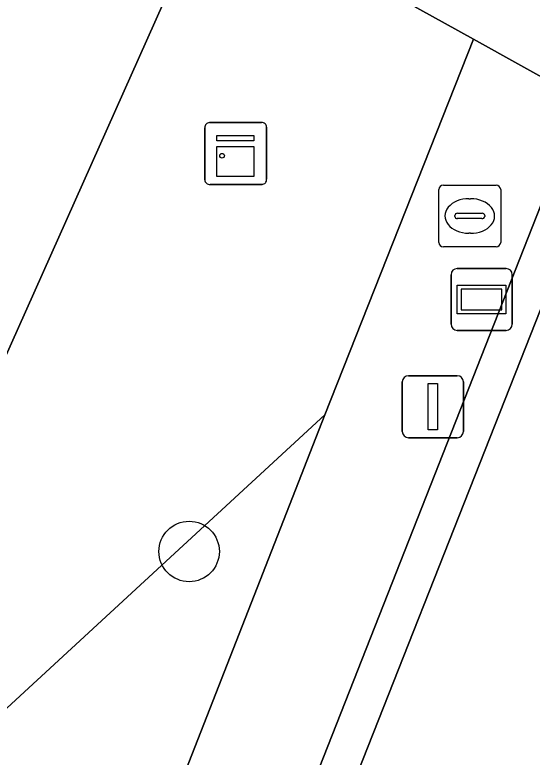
# Model space of a CAD drawing. Extents: x 161087 to 161926, y 382572 to 383873.
# Drawn here: x 161748.86 to 161757.22, y 383020.06 to 383032.06 of the extents above; entities that cross this region are included whole.
import ezdxf

# ---------------------------------------------------------------- set-up
doc = ezdxf.new("R2010")
doc.units = 0
for name, color, linetype in [('IMGEO_Boom', 7, 'Continuous'), ('IMGEO_Groenvoorziening', 7, 'Continuous'), ('IMGEO_Informatiebord', 7, 'Continuous'), ('IMGEO_Kast', 7, 'Continuous'), ('IMGEO_Lichtmast', 7, 'Continuous'), ('IMGEO_Muur', 7, 'Continuous'), ('IMGEO_Rioolput', 7, 'Continuous'), ('IMGEO_Voetpad_open', 7, 'Continuous')]:
    doc.layers.add(name, color=color, linetype=linetype)

msp = doc.modelspace()

# ---------------------------------------------------------------- linework, layer by layer
at = {"layer": 'IMGEO_Boom'}
msp.add_circle((161751.675, 383023.383), 0.489, dxfattribs=at)
at = {"layer": 'IMGEO_Groenvoorziening'}
for points in [[(161764.784, 383024.938), (161761.545, 383027.521), (161758.426, 383029.994), (161740.45, 382984.512), (161731.348, 382964.654), (161727.347, 382959.466), (161726.694, 382957.106), (161693.352, 382924.798), (161684.407, 382919.024), (161684.56, 382918.709), (161702.106, 382924.334), (161705.33, 382926.507), (161708.818, 382929.281), (161712.224, 382935.704), (161730.015, 382950.57), (161736.475, 382957.843), (161744.027, 382973.55), (161757.459, 383006.424)], [(161730.52, 382977.756), (161736.46, 382981.759), (161739.215, 382988.479), (161746.557, 383006.929), (161753.87, 383025.593), (161747.477, 383019.703), (161745.252, 383014.216), (161742.9, 383008.325)]]:
    msp.add_lwpolyline(points, close=True, dxfattribs=at)
at = {"layer": 'IMGEO_Informatiebord'}
for p, q in [((161756.012, 383027.956), (161756.802, 383027.956)), ((161756.802, 383027.956), (161756.012, 383027.956)), ((161755.912, 383027.056), (161755.912, 383027.856)), ((161755.912, 383027.856), (161755.912, 383027.056)), ((161756.902, 383027.856), (161756.902, 383027.056)), ((161756.902, 383027.056), (161756.902, 383027.856)), ((161756.802, 383026.956), (161756.012, 383026.956)), ((161756.012, 383026.956), (161756.802, 383026.956))]:
    msp.add_line(p, q, dxfattribs=at)
for points in [[(161756.013, 383027.688), (161756.801, 383027.688), (161756.801, 383027.224), (161756.013, 383027.224), (161756.013, 383027.688)], [(161756.078, 383027.623), (161756.078, 383027.289), (161756.736, 383027.289), (161756.736, 383027.623), (161756.078, 383027.623)]]:
    msp.add_lwpolyline(points, dxfattribs=at)
for centre, start, end in [((161756.012, 383027.856), 90, 180), ((161756.012, 383027.856), 90, 180), ((161756.802, 383027.856), 0, 90), ((161756.802, 383027.856), 360, 90), ((161756.012, 383027.056), 180, 270), ((161756.012, 383027.056), 180, 270), ((161756.802, 383027.056), 270, 0), ((161756.802, 383027.056), 270, 0)]:
    msp.add_arc(centre, 0.1, start, end, dxfattribs=at)
at = {"layer": 'IMGEO_Kast'}
for p, q in [((161751.929, 383029.39), (161751.929, 383030.231)), ((161751.929, 383030.231), (161751.929, 383029.39)), ((161752.004, 383030.315), (161752.845, 383030.315)), ((161752.845, 383030.315), (161752.004, 383030.315)), ((161752.929, 383030.24), (161752.929, 383029.399)), ((161752.929, 383029.399), (161752.929, 383030.24)), ((161752.854, 383029.315), (161752.013, 383029.315)), ((161752.013, 383029.315), (161752.854, 383029.315))]:
    msp.add_line(p, q, dxfattribs=at)
for points in [[(161752.124, 383030.105), (161752.724, 383030.105), (161752.724, 383030.02), (161752.124, 383030.02), (161752.124, 383030.105)], [(161752.124, 383029.93), (161752.724, 383029.93), (161752.724, 383029.441), (161752.124, 383029.441), (161752.124, 383029.93)]]:
    msp.add_lwpolyline(points, dxfattribs=at)
msp.add_circle((161752.208, 383029.779), 0.0377, dxfattribs=at)
for centre, start, end in [((161752.007, 383030.237), 92.4484, 184.2845), ((161752.007, 383030.237), 92.4484, 184.2845), ((161752.851, 383030.237), 2.4484, 94.2845), ((161752.851, 383030.237), 2.4484, 94.2845), ((161752.007, 383029.393), 182.4484, 274.2845), ((161752.007, 383029.393), 182.4484, 274.2845), ((161752.851, 383029.393), 272.4484, 4.2845), ((161752.851, 383029.393), 272.4484, 4.2845)]:
    msp.add_arc(centre, 0.0779, start, end, dxfattribs=at)
at = {"layer": 'IMGEO_Lichtmast'}
for p, q in [((161755.223, 383026.222), (161756.013, 383026.222)), ((161756.013, 383026.222), (161755.223, 383026.222)), ((161755.123, 383025.322), (161755.123, 383026.122)), ((161755.123, 383026.122), (161755.123, 383025.322)), ((161756.113, 383026.122), (161756.113, 383025.322)), ((161756.113, 383025.322), (161756.113, 383026.122)), ((161756.013, 383025.222), (161755.223, 383025.222)), ((161755.223, 383025.222), (161756.013, 383025.222))]:
    msp.add_line(p, q, dxfattribs=at)
msp.add_lwpolyline([(161755.543, 383026.097), (161755.693, 383026.097), (161755.693, 383025.347), (161755.543, 383025.347), (161755.543, 383026.097)], dxfattribs=at)
for centre, start, end in [((161755.223, 383026.122), 90, 180), ((161755.223, 383026.122), 90, 180), ((161756.013, 383026.122), 0, 90), ((161756.013, 383026.122), 360, 90), ((161755.223, 383025.322), 180, 270), ((161755.223, 383025.322), 180, 270), ((161756.013, 383025.322), 270, 0), ((161756.013, 383025.322), 270, 0)]:
    msp.add_arc(centre, 0.1, start, end, dxfattribs=at)
at = {"layer": 'IMGEO_Muur'}
msp.add_lwpolyline([(161740.681, 382986.664), (161739.867, 382984.771), (161730.734, 382964.893), (161726.799, 382959.834), (161726.106, 382957.452), (161692.853, 382925.234), (161684.124, 382919.605), (161684.007, 382919.846), (161683.751, 382919.765), (161684.3, 382918.626), (161684.56, 382918.709), (161684.407, 382919.024), (161693.352, 382924.798), (161726.694, 382957.106), (161727.347, 382959.466), (161731.348, 382964.654), (161740.45, 382984.512), (161758.426, 383029.994), (161757.921, 383030.385)], close=True, dxfattribs=at)
at = {"layer": 'IMGEO_Rioolput'}
for p, q in [((161755.789, 383029.305), (161756.641, 383029.305)), ((161755.714, 383028.379), (161755.714, 383029.231)), ((161756.715, 383029.231), (161756.715, 383028.379)), ((161756.202, 383029.085), (161756.227, 383029.085)), ((161755.973, 383028.799), (161755.973, 383028.811)), ((161756.016, 383028.848), (161756.414, 383028.848)), ((161756.457, 383028.811), (161756.457, 383028.799)), ((161756.411, 383028.762), (161756.013, 383028.762)), ((161756.225, 383028.525), (161756.2, 383028.525)), ((161756.641, 383028.305), (161755.789, 383028.305))]:
    msp.add_line(p, q, dxfattribs=at)
for points in [[(161755.789, 383029.305), (161756.641, 383029.305)], [(161755.714, 383028.379), (161755.714, 383029.231)], [(161756.715, 383029.231), (161756.715, 383028.379)], [(161756.641, 383028.305), (161755.789, 383028.305)]]:
    msp.add_lwpolyline(points, dxfattribs=at)
for centre, radius, start, end in [((161755.791, 383029.229), 0.0765, 91.552, 178.448), ((161755.791, 383029.229), 0.0765, 91.552, 178.448), ((161756.639, 383029.229), 0.0765, 1.552, 88.448), ((161756.639, 383029.229), 0.0765, 1.552, 88.448), ((161756.013, 383028.808), 0.0403, 85.8775, 175.7526), ((161756.01, 383028.798), 0.0366, 178.938, 274.7102), ((161756.414, 383028.805), 0.043, 264.8664, 352.4533), ((161756.418, 383028.81), 0.0386, 1.7309, 96.639), ((161755.791, 383028.381), 0.0765, 181.552, 268.448), ((161755.791, 383028.381), 0.0765, 181.552, 268.448), ((161756.639, 383028.381), 0.0765, 271.552, 358.448), ((161756.639, 383028.381), 0.0765, 271.552, 358.448)]:
    msp.add_arc(centre, radius, start, end, dxfattribs=at)
for centre, major_axis, ratio, start_param, end_param in [((161756.201, 383028.805), (-0.387, 0.002), 0.722429, 4.712389, 7.853982), ((161756.226, 383028.805), (-0.39, 0.002), 0.717154, 1.570796, 4.712389)]:
    msp.add_ellipse(centre, major_axis=major_axis, ratio=ratio, start_param=start_param, end_param=end_param, dxfattribs=at)
at = {"layer": 'IMGEO_Voetpad_open'}
for points in [[(161747.27, 383036.655), (161752.042, 383034.009), (161756.278, 383031.661), (161757.805, 383030.814), (161760.058, 383035.337), (161757.793, 383037.244), (161756.669, 383034.946)], [(161744.345, 383034.77), (161747.874, 383029.517), (161745.071, 383027.633), (161744.585, 383028.357), (161742.665, 383027.087), (161746.435, 383021.464), (161752.042, 383034.009), (161747.27, 383036.655)], [(161740.681, 382986.664), (161757.921, 383030.385), (161758.039, 383030.684), (161757.998, 383030.722), (161757.805, 383030.814), (161756.278, 383031.661), (161753.87, 383025.593), (161746.557, 383006.929), (161739.215, 382988.479)]]:
    msp.add_lwpolyline(points, dxfattribs=at)
msp.add_lwpolyline([(161756.278, 383031.661), (161752.042, 383034.009), (161746.435, 383021.464), (161747.272, 383020.049), (161747.477, 383019.703), (161753.87, 383025.593)], close=True, dxfattribs=at)

doc.saveas('drawing.dxf')
